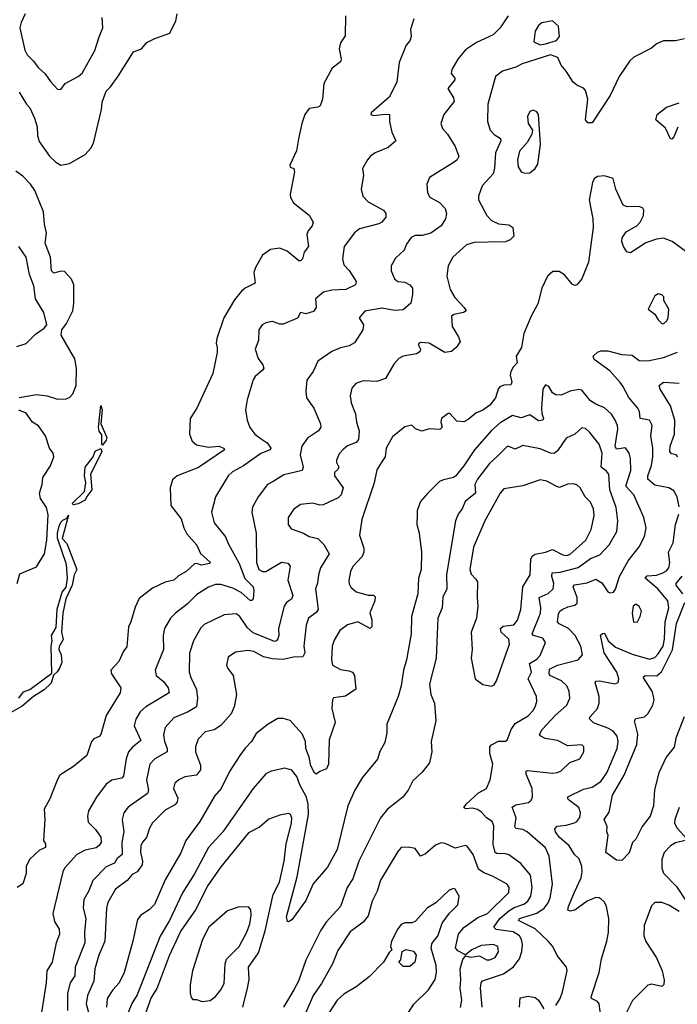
# Model space of a CAD drawing. Extents: x 1468344 to 1613994, y 525695 to 643861.
# Tile 390 of 427: x 1582468 to 1586254, y 611512 to 617182. Entities that reach past the tile are written whole.
import ezdxf

# ---------------------------------------------------------------- set-up
doc = ezdxf.new("R2010")
doc.units = 0

msp = doc.modelspace()

# ---------------------------------------------------------------- linework, layer by layer
at = {"layer": '0CON10XD'}
for points in [[(1582465, 616764.2), (1582505.9, 616695.9), (1582525.3, 616675), (1582553.3, 616615), (1582568.4, 616565), (1582569.6, 616515), (1582580.4, 616480.4), (1582639.2, 616395), (1582675, 616361.9), (1582705, 616344.4), (1582755, 616353.1), (1582845, 616406), (1582877.6, 616442.4), (1582891.7, 616471.7), (1582938.9, 616665), (1582942.4, 616707.6), (1582965, 616771.2), (1582990, 616795), (1583035, 616857.5), (1583123.7, 616996.3), (1583168, 617015), (1583200.2, 617049.8), (1583245, 617074.3), (1583332, 617105), (1583367.5, 617175), (1583373.5, 617215)], [(1582499.5, 617215), (1582475.4, 617165), (1582468.8, 617135), (1582496.9, 617006.9), (1582510.1, 616980.1), (1582545, 616945.6), (1582575, 616904.2), (1582615, 616870), (1582645, 616826), (1582685, 616782.5), (1582705, 616780), (1582730, 616815), (1582805, 616854.3), (1582827, 616873), (1582900, 617005), (1582925, 617083.8), (1582946.5, 617135), (1582941.5, 617195)], [(1584736.4, 617186.4), (1584718, 617125), (1584722, 617085), (1584715, 617060), (1584693.9, 617036.1), (1584652, 616935), (1584638.8, 616821.2), (1584595.5, 616735), (1584491.1, 616645), (1584488.8, 616635), (1584505, 616630.5), (1584575, 616638.1), (1584597.5, 616635), (1584596.2, 616595), (1584611.2, 616535), (1584633.8, 616485), (1584588.8, 616445), (1584515, 616414.4), (1584488, 616395), (1584470, 616375), (1584442.5, 616325), (1584447.5, 616285), (1584434.2, 616205.8), (1584444.3, 616165), (1584475, 616132.2), (1584562.5, 616085), (1584575.6, 616065), (1584575.7, 616044.3), (1584552, 616015), (1584535, 616005.6), (1584425, 615977.9), (1584395, 615954.2), (1584336.7, 615875), (1584326.5, 615805), (1584335, 615769.2), (1584365, 615737.1), (1584405.8, 615675), (1584402, 615655), (1584345, 615628.1), (1584265, 615623.8), (1584216.9, 615613.1), (1584171.5, 615575), (1584174.3, 615525), (1584158.5, 615501.5), (1584115, 615487.5), (1584085, 615496.2), (1584066.9, 615463.1), (1583985, 615428), (1583965, 615428), (1583924.1, 615444.1), (1583884.3, 615435.7), (1583863.8, 615425), (1583844, 615395), (1583843.1, 615335), (1583823.3, 615285), (1583841.1, 615231.1), (1583868.6, 615195), (1583872.5, 615175), (1583866.6, 615163.4), (1583823, 615127), (1583812, 615108), (1583777, 614993), (1583767.6, 614935), (1583777.4, 614875), (1583792.5, 614832.5), (1583822.4, 614795), (1583858.9, 614768.9), (1583892.7, 614745), (1583913.3, 614715), (1583909.2, 614705), (1583856.2, 614683.8), (1583757.1, 614612.9), (1583692.7, 614577.3), (1583668.1, 614555), (1583595.6, 614435), (1583572.9, 614345), (1583586.9, 614285), (1583653.4, 614203.4), (1583667.5, 614165), (1583731, 614051), (1583763.1, 613963.1), (1583811.5, 613915), (1583816.7, 613895), (1583812, 613845), (1583805, 613836.2), (1583795, 613836.9), (1583743.5, 613883.5), (1583695, 613908.9), (1583625, 613929.7), (1583595, 613929.3), (1583555, 613912.9), (1583488.3, 613871.7), (1583431.9, 613815), (1583365, 613763.3), (1583335.7, 613735), (1583301.4, 613675), (1583293.3, 613635), (1583296.2, 613555), (1583247.8, 613435), (1583254.3, 613405), (1583295, 613370.5), (1583322.9, 613335), (1583327.9, 613305), (1583194.4, 613225.6), (1583161.8, 613195), (1583137, 613153), (1583126.9, 613115), (1583165, 613030), (1583117.9, 612992.1), (1583094.6, 612965), (1583081.2, 612925), (1583064.4, 612825), (1583055, 612813.3), (1582997.6, 612802.4), (1582965, 612780), (1582908.9, 612705), (1582863.1, 612625), (1582857.1, 612595), (1582861.2, 612561.2), (1582905, 612518.1), (1582935, 612473.3), (1582936.5, 612445), (1582925, 612425.8), (1582907.7, 612412.3), (1582845, 612400), (1582796, 612374), (1582725, 612295.7), (1582715.6, 612275), (1582659.1, 612035), (1582668.1, 611988.1), (1582695.6, 611945), (1582697.1, 611915), (1582677.8, 611865), (1582655.4, 611755), (1582623.3, 611705), (1582619.5, 611635), (1582593.6, 611463.6)], [(1584344.4, 617205), (1584341.1, 617088.9), (1584315, 617048.8), (1584308.1, 617015), (1584318.9, 616955), (1584315, 616938.8), (1584266.6, 616903.4), (1584219.2, 616815), (1584210.6, 616725), (1584197.1, 616685), (1584185, 616677.8), (1584135, 616669.5), (1584110.4, 616635), (1584091.8, 616585), (1584072.5, 616495), (1584062.4, 616427.6), (1584024, 616344), (1584025, 616332.5), (1584045.6, 616325.6), (1584050, 616305), (1584025.5, 616175), (1584027.9, 616157.9), (1584045, 616128), (1584135, 616056.2), (1584156.7, 616015), (1584152, 615995), (1584128, 615965), (1584120.8, 615945), (1584130, 615875), (1584105, 615842.5), (1584096.2, 615805), (1584085, 615792.5), (1584075, 615792.9), (1584008, 615848), (1583965, 615865.3), (1583911.5, 615858.5), (1583865, 615825.7), (1583825.6, 615755), (1583815.7, 615725.7), (1583824.2, 615665), (1583765, 615636.5), (1583745, 615617.8), (1583705, 615568.9), (1583643.8, 615465), (1583601.9, 615345), (1583598.8, 615318.8), (1583604.4, 615294.4), (1583604.4, 615265), (1583580.5, 615145), (1583487.7, 614945), (1583448.9, 614885), (1583445.8, 614795), (1583460.8, 614755), (1583485, 614734.4), (1583555, 614720.9), (1583615, 614725.5), (1583643.8, 614715), (1583646, 614705), (1583497.4, 614602.6), (1583374, 614555), (1583347.9, 614532.1), (1583333.3, 614486.7), (1583338.6, 614385), (1583397.7, 614307.7), (1583412.9, 614255), (1583430.3, 614220.3), (1583488.2, 614155), (1583507.8, 614107.8), (1583565.8, 614055), (1583560, 614050), (1583515, 614040), (1583485, 614050), (1583475, 614047.5), (1583426.7, 614003.2), (1583381.5, 613978.5), (1583354.3, 613955), (1583305, 613942.8), (1583231.6, 613908.4), (1583155, 613848.1), (1583131.7, 613798.3), (1583107.9, 613715), (1583093.3, 613685), (1583085, 613570), (1583065.8, 613545), (1583038, 613485), (1582992, 613435), (1582996.2, 613415), (1583049.2, 613335), (1583045.6, 613304.4), (1582965.3, 613174.7), (1582934.5, 613065.5), (1582925, 613054.3), (1582895, 613041.2), (1582881.2, 613025), (1582854.2, 612945), (1582778.3, 612881.7), (1582698.7, 612831.3), (1582684.6, 612805.4)], [(1585279.6, 617205), (1585234.7, 617135.3), (1585195, 617095.5), (1585098.7, 617051.3), (1585035, 617007.5), (1584991.4, 616955), (1584955.7, 616895), (1584952.5, 616872.5), (1584973.3, 616845), (1584974, 616835), (1584932.2, 616785), (1584965, 616731.2), (1584968.7, 616711.3), (1584910, 616635), (1584893.6, 616583.6), (1584901.9, 616555), (1584931.9, 616521.9), (1584975, 616452.5), (1584995.5, 616394.5), (1584987.5, 616375), (1584976, 616365), (1584827.3, 616272.7), (1584811.2, 616235), (1584816, 616185), (1584829.7, 616159.7), (1584885, 616129.2), (1584917.3, 616095), (1584924.5, 616065), (1584920.5, 616035), (1584894.4, 615995), (1584835, 615952.7), (1584785, 615940), (1584745, 615939.1), (1584722.2, 615927.8), (1584695, 615888.8), (1584680.8, 615855), (1584631.7, 615808.3), (1584606.7, 615765), (1584606.9, 615735), (1584625, 615690), (1584645, 615674.4), (1584685, 615670.6), (1584715, 615654), (1584730, 615635), (1584728.9, 615598.9), (1584720.9, 615549.1), (1584675, 615511.4), (1584625, 615506.4), (1584555, 615520.5), (1584455.9, 615504.1), (1584422.5, 615465), (1584447.3, 615425), (1584442.9, 615395), (1584395, 615321.5), (1584365, 615302.8), (1584315, 615292.7), (1584265, 615270.5), (1584184, 615215), (1584156.9, 615155), (1584120.9, 615105), (1584114.6, 615044.6), (1584120, 615005), (1584160.6, 614945), (1584199.6, 614855), (1584202.5, 614835), (1584188.1, 614815), (1584125, 614771.5), (1584092.1, 614725), (1584083.2, 614675), (1584100, 614605), (1584094.6, 614585.4), (1583989.4, 614560.6), (1583926.9, 614523.1), (1583895, 614504.3), (1583840.6, 614435), (1583807.5, 614375), (1583804.3, 614345), (1583828.5, 614225), (1583830.8, 614055), (1583843.8, 614015), (1583865, 614003.5), (1583885, 614004.3), (1583975, 614057.5), (1584011.1, 614051.1), (1584024.5, 614035), (1584010.7, 613955), (1584040.4, 613865), (1584031.8, 613845), (1584003.1, 613825), (1583990.9, 613805), (1583957.9, 613675), (1583960.4, 613635), (1583955, 613616), (1583946.1, 613603.9), (1583935, 613600.8), (1583811.2, 613651.2), (1583778.8, 613678.8), (1583735, 613745.6), (1583715, 613760.4), (1583645, 613754.5), (1583585.8, 613725.8), (1583530.7, 613699.3), (1583510.8, 613679.1), (1583469.2, 613605), (1583446.2, 613533.8), (1583443.8, 613425), (1583452.9, 613392.9), (1583486, 613325), (1583490.6, 613275), (1583485.6, 613225), (1583438, 613195), (1583355, 613160.5), (1583305.5, 613105), (1583296.3, 613063.7), (1583301.1, 613025), (1583317.3, 612985), (1583316.9, 612965), (1583245, 612924.5), (1583216.5, 612895), (1583197.9, 612805), (1583209.6, 612745), (1583203.6, 612725), (1583092.2, 612647.8), (1583066.9, 612615), (1583058, 612575), (1583066.6, 612505), (1583055.7, 612445.7), (1583057.7, 612375), (1583028.9, 612351.1), (1583014.3, 612325), (1582965, 612303.8), (1582887.9, 612225), (1582864.7, 612165), (1582837.2, 612115), (1582832.5, 612065), (1582848.6, 612005), (1582840.3, 611925), (1582843.1, 611865), (1582786.2, 611725), (1582784.1, 611675), (1582758.8, 611635), (1582743.5, 611575), (1582742.2, 611475)], [(1585465, 617037.2), (1585495, 617043.3), (1585558, 617062), (1585575.8, 617084.2), (1585570, 617145), (1585535, 617176.2), (1585475, 617164.2), (1585455, 617147.5), (1585435.5, 617115), (1585427.5, 617055), (1585465, 617037.2)], [(1586295, 617071.8), (1586245, 617060.4), (1586175, 617059.6), (1586135, 617042.9), (1586105, 617017.8), (1586005, 616965.6), (1585981.9, 616945), (1585920, 616855), (1585868.1, 616745), (1585765, 616588.8), (1585738.3, 616588.3), (1585726.7, 616605), (1585740, 616725), (1585726, 616775), (1585715, 616788), (1585676.2, 616805), (1585655, 616822.5), (1585614.4, 616885), (1585585, 616920), (1585566.7, 616965), (1585525, 616978.6), (1585361.8, 616928.2), (1585325, 616908), (1585246.9, 616885), (1585207.5, 616855), (1585163.8, 616696.2), (1585160.5, 616595), (1585177.1, 616545), (1585200.6, 616520.6), (1585236.9, 616496.9), (1585238.9, 616485), (1585207.7, 616415), (1585202.4, 616327.6), (1585194.5, 616295), (1585130, 616225), (1585110, 616165), (1585110, 616145), (1585156.9, 616055), (1585185, 616025.7), (1585223.9, 616006.1), (1585285, 616000), (1585307.5, 615985), (1585312.5, 615935), (1585291.2, 615915), (1585265, 615902.2), (1585165, 615900), (1585085, 615899.1), (1585040, 615885), (1584961.4, 615815), (1584934.4, 615765), (1584928.1, 615705), (1584947.4, 615627.4), (1584972.7, 615582.7), (1585027.5, 615525), (1585038, 615505), (1585022.5, 615495), (1584967.5, 615485), (1584954.2, 615475), (1584958.8, 615415), (1584994.3, 615355), (1585003.3, 615326.7), (1584981.2, 615295), (1584955, 615270.8), (1584915, 615264.4), (1584825, 615318.1), (1584775, 615321.9), (1584764.6, 615315.4), (1584763.4, 615306.6), (1584776.2, 615285), (1584771.2, 615268.8), (1584751.9, 615258.1), (1584676.2, 615243.8), (1584650.2, 615229.8), (1584622.6, 615197.4), (1584573.8, 615115), (1584525, 615098.1), (1584445, 615101.9), (1584403.7, 615086.3), (1584380.9, 615059.1), (1584370, 615015), (1584377.1, 614975), (1584401.3, 614911.3), (1584406.5, 614865), (1584422.3, 614815), (1584419.2, 614765), (1584405, 614747.3), (1584355, 614727.3), (1584331.5, 614708.5), (1584307.5, 614682.5), (1584291.4, 614645), (1584291.4, 614631.4), (1584305.8, 614604.2), (1584299.3, 614590.7), (1584280, 614575), (1584280, 614555), (1584330, 614485), (1584318.1, 614445), (1584301.2, 614428.8), (1584215, 614387.8), (1584195, 614385.6), (1584155, 614396.7), (1584085, 614390), (1584045, 614360.8), (1584014.4, 614315), (1584014.3, 614275), (1584030.5, 614250.5), (1584101.2, 614225), (1584135.4, 614205.4), (1584185, 614194.4), (1584219.1, 614159.1), (1584250, 614105), (1584200.4, 614025), (1584187.3, 613985), (1584182.6, 613937.4), (1584170, 613905), (1584186.2, 613785), (1584175, 613768.2), (1584131.5, 613735), (1584118, 613695), (1584104.5, 613575), (1584108.9, 613535), (1584098.2, 613511.8), (1584045, 613511.2), (1583985, 613497.7), (1583921.7, 613501.7), (1583872, 613512), (1583815, 613543.1), (1583780.4, 613549.6), (1583711.2, 613538.8), (1583668.9, 613511.1), (1583657.5, 613465), (1583665.8, 613445), (1583696.9, 613405), (1583715.7, 613295.7), (1583701.9, 613225), (1583685, 613183.8), (1583625, 613117.1), (1583586.9, 613093.1), (1583535, 613080), (1583495, 613039.2), (1583480.5, 612995), (1583479.4, 612965), (1583508, 612888), (1583508.5, 612861.5), (1583485, 612830.5), (1583418.6, 612821.4), (1583384, 612805), (1583361.4, 612785), (1583353.3, 612755), (1583378.6, 612698.6), (1583374.7, 612675.3), (1583360.4, 612659.6), (1583305, 612628.9), (1583232.9, 612557.1), (1583214.3, 612525.7), (1583198.4, 612471.6), (1583174.7, 612445.3), (1583165.4, 612425), (1583163.1, 612386.9), (1583174.8, 612335), (1583172.2, 612315), (1583143.3, 612275), (1583115, 612259.1), (1583086.1, 612223.9), (1583019.1, 612175), (1582975, 612097.5), (1582966.5, 612065), (1582958.7, 611875), (1582923.3, 611795), (1582900.4, 611715), (1582895.3, 611645), (1582857.1, 611562.9), (1582850.8, 611515), (1582864.1, 611465)], [(1585375, 616297.5), (1585405, 616300), (1585435.5, 616324.5), (1585450.9, 616349.1), (1585467.1, 616465), (1585454.2, 616635), (1585445, 616651.2), (1585425, 616661.2), (1585406.1, 616653.9), (1585392.5, 616625), (1585395.7, 616585), (1585420, 616545), (1585417.3, 616522.7), (1585390, 616475), (1585345, 616424.2), (1585334.6, 616375), (1585338.6, 616335), (1585355, 616306), (1585375, 616297.5)], [(1586257.3, 616562.7), (1586235, 616507.5), (1586223.6, 616493.6), (1586215, 616496.7), (1586187.3, 616557.3), (1586131.2, 616605), (1586138.8, 616635), (1586191.5, 616678.5), (1586265, 616702.8)], [(1582464.6, 615005.4), (1582565, 615022.5), (1582626.6, 615016.6), (1582685, 614995.6), (1582735, 614999.2), (1582755, 615006.2), (1582773, 615027), (1582791.9, 615075), (1582794.7, 615175), (1582785, 615229.2), (1582705.9, 615365.9), (1582710.8, 615395), (1582737.1, 615432.9), (1582773.5, 615505), (1582779.8, 615550.2), (1582778.9, 615655), (1582765, 615688.5), (1582725, 615730.9), (1582705, 615733.6), (1582665, 615721.8), (1582651.5, 615735), (1582644.3, 615815), (1582614.6, 615895), (1582622.5, 615955), (1582609.7, 616005), (1582604, 616075), (1582555, 616198.5), (1582529.4, 616235), (1582485, 616280), (1582445, 616308.8)], [(1586325, 615832.5), (1586225.7, 615905), (1586175.5, 615924.5), (1586135, 615918.5), (1586072.5, 615897.5), (1585985, 615838.8), (1585964.4, 615844.4), (1585944.2, 615875), (1585934.2, 615905), (1585936, 615925), (1585960.6, 615959.4), (1586022, 615995), (1586040.8, 616015), (1586059.2, 616055), (1586062, 616085), (1586055, 616096), (1586035, 616105.6), (1585965, 616104.3), (1585943.2, 616113.2), (1585900, 616205), (1585885, 616267.5), (1585835, 616282), (1585795, 616279.4), (1585775.8, 616265), (1585766.7, 616245), (1585746.2, 616145), (1585767.5, 616035), (1585769.2, 615985), (1585744, 615785), (1585705, 615688.8), (1585676.2, 615655), (1585665, 615651.2), (1585649.1, 615659.1), (1585605, 615713.1), (1585575, 615732.2), (1585537.8, 615732.2), (1585507.1, 615705), (1585474.4, 615635), (1585450.8, 615545), (1585412.2, 615475), (1585371.1, 615375), (1585357.8, 615295), (1585325.6, 615245), (1585332.9, 615205), (1585309.4, 615180.6), (1585295.6, 615155), (1585292.7, 615135), (1585301.1, 615095), (1585295, 615080), (1585255, 615077.1), (1585232.9, 615067.1), (1585222.9, 615055), (1585206.7, 615005), (1585175, 614961.2), (1585135, 614933.5), (1585093.8, 614915), (1585050.7, 614879.3), (1585025, 614865.8), (1584985, 614870), (1584945, 614913.3), (1584935, 614913.8), (1584897.5, 614885), (1584893.1, 614865), (1584900, 614835), (1584887.6, 614822.4), (1584825, 614825.6), (1584783.1, 614813.1), (1584745.9, 614825.9), (1584725, 614846.7), (1584685, 614836.7), (1584615, 614780), (1584578.6, 614715), (1584571.9, 614665), (1584553.9, 614636.1), (1584525, 614590), (1584508.2, 614515), (1584437, 614303), (1584423.6, 614213.6), (1584449.1, 614139.1), (1584449.4, 614115), (1584439, 614091), (1584385, 614032), (1584372.7, 614005), (1584363, 613953), (1584365, 613932.5), (1584375, 613913.3), (1584405, 613886.2), (1584475, 613868.1), (1584505, 613868), (1584515, 613857.5), (1584512, 613835), (1584483.5, 613766.5), (1584495.5, 613725), (1584495.5, 613684.5), (1584485, 613676), (1584415, 613713.8), (1584355, 613696.1), (1584311.5, 613665), (1584278, 613608), (1584266.5, 613575), (1584262.2, 613495), (1584268.5, 613465), (1584315, 613439.1), (1584362.7, 613432.7), (1584383.3, 613425), (1584396, 613405), (1584404.1, 613325.9), (1584344.3, 613285.7), (1584275, 613275.8), (1584268, 613265), (1584264.4, 613214.4), (1584284.2, 613135), (1584250.6, 613035), (1584245.7, 612894.3), (1584235, 612867.5), (1584195, 612852.5), (1584175, 612836.7), (1584165, 612843.8), (1584145, 612884), (1584135.4, 612935), (1584115.4, 612985), (1584113.8, 613025), (1584095, 613068.6), (1584025, 613146), (1583985, 613158), (1583955, 613158), (1583898.8, 613125), (1583829.8, 613070.2), (1583802.9, 613025), (1583765, 612987.5), (1583734.4, 612945), (1583675, 612852.9), (1583627.7, 612755), (1583589.2, 612710.7), (1583504, 612565), (1583423.5, 612455), (1583395.9, 612384.1), (1583305, 612229.2), (1583244.1, 612085.9), (1583214, 612056), (1583165.5, 612024.5), (1583145, 612000), (1583118.8, 611875), (1583069.6, 611695), (1583040.4, 611635), (1583003.5, 611595), (1582972.1, 611545), (1582968.2, 611495)], [(1582450.6, 615299.4), (1582505, 615316.2), (1582558.8, 615371.2), (1582607.5, 615405), (1582624.6, 615425), (1582606, 615495), (1582558.8, 615575), (1582548.7, 615648.7), (1582523.3, 615715), (1582504.5, 615815), (1582462.1, 615875)], [(1586175, 615430), (1586195, 615446.7), (1586202.5, 615465), (1586205.8, 615515), (1586177.5, 615565), (1586176.2, 615586.2), (1586165, 615597.5), (1586145, 615603.3), (1586125, 615592.5), (1586087.5, 615515), (1586125.9, 615485.9), (1586145, 615453.3), (1586165, 615432.5), (1586175, 615430)], [(1586265.9, 614375.9), (1586252.8, 614435), (1586235, 614468.9), (1586205, 614485.4), (1586125, 614501.1), (1586084.6, 614535), (1586084.7, 614554.7), (1586105.8, 614615), (1586113.6, 614665), (1586114.2, 614715), (1586102.5, 614785), (1586109.1, 614845), (1586095, 614875.8), (1586040, 614885), (1586037.3, 614925), (1586026.9, 614945), (1585975, 615005.7), (1585941.7, 615071.7), (1585925, 615092.5), (1585865, 615158.9), (1585775, 615224.5), (1585770, 615245), (1585795, 615267.8), (1585815, 615274.4), (1585855, 615275.5), (1585935, 615254), (1585995, 615249.1), (1586035, 615218.8), (1586085, 615216.4), (1586175, 615237.3), (1586255, 615267.8)], [(1585554, 611505), (1585579.4, 611545), (1585594.3, 611584.3), (1585620.6, 611705), (1585615.6, 611725.6), (1585562.4, 611792.4), (1585537.5, 611845), (1585510.8, 611875), (1585435, 611945.7), (1585339.6, 611995), (1585345, 612006.2), (1585445, 612036.6), (1585488.1, 612065), (1585510, 612095), (1585521.9, 612125), (1585536, 612204), (1585516.8, 612365), (1585495, 612412.9), (1585389.4, 612505), (1585365, 612517.3), (1585325, 612523.1), (1585318.9, 612535), (1585325.8, 612585), (1585304, 612646), (1585325, 612660), (1585397.2, 612672.8), (1585413, 612687), (1585421.1, 612705), (1585418.2, 612755), (1585383.7, 612836.3), (1585384.3, 612855), (1585392.7, 612857.3), (1585535, 612843.1), (1585565, 612846.4), (1585585, 612856.9), (1585635, 612904), (1585694, 612925), (1585716.9, 612965), (1585715.7, 612995), (1585705, 613005.8), (1585625, 613000.6), (1585565, 613030), (1585492.8, 613042.8), (1585468.9, 613055), (1585461.8, 613065), (1585476.8, 613095), (1585553.2, 613176.8), (1585617.8, 613235), (1585636.5, 613275), (1585632.5, 613315), (1585617.5, 613345), (1585586.7, 613375), (1585520.9, 613405), (1585515.9, 613415.9), (1585518.8, 613441.2), (1585565, 613464.2), (1585683.8, 613495), (1585708.9, 613525), (1585699.6, 613575), (1585666.1, 613635), (1585627.3, 613675), (1585575, 613701.8), (1585564.2, 613714.2), (1585570.9, 613759.1), (1585578.2, 613775), (1585591.9, 613785), (1585625, 613800.9), (1585665, 613809.2), (1585678.3, 613821.7), (1585678.5, 613855), (1585653.9, 613915), (1585662.3, 613927.7), (1585735, 613939.7), (1585785, 613960), (1585819.4, 613939.4), (1585855, 613887.5), (1585865, 613881.4), (1585886.2, 613885), (1585898.6, 613901.4), (1585922.2, 613975), (1585971.8, 614065), (1586034, 614146), (1586065.6, 614205), (1586074.4, 614255), (1586062.5, 614315), (1586004, 614445), (1585957.2, 614495), (1585985.9, 614585), (1585984.6, 614655), (1585977.9, 614685), (1585955.9, 614715.9), (1585905, 614709.1), (1585896.9, 614725), (1585911.2, 614825), (1585909.7, 614845), (1585895, 614879.4), (1585875, 614910), (1585835, 614946.9), (1585785, 614967.5), (1585755, 614987.8), (1585705, 615049.2), (1585687.7, 615052.3), (1585637.3, 615042.7), (1585585, 615020), (1585555, 615021.2), (1585535, 615033.3), (1585515, 615069.2), (1585495, 615080), (1585480.6, 615055), (1585473.3, 614945), (1585474.3, 614914.3), (1585484.4, 614885), (1585480, 614875), (1585455, 614872.5), (1585405, 614906), (1585355, 614888.2), (1585305, 614902.5), (1585235, 614860), (1585185, 614815.4), (1585086, 614705), (1585025, 614611.8), (1584977, 614553), (1584965, 614544.5), (1584907.6, 614532.4), (1584885, 614521.4), (1584815, 614454), (1584775, 614407.5), (1584756.2, 614355), (1584755.8, 614335), (1584754.3, 614275), (1584768.1, 614225), (1584781.4, 614115), (1584779.4, 614015), (1584764.4, 613965), (1584761.1, 613875), (1584722.9, 613745), (1584721.8, 613645), (1584695.4, 613495), (1584676.8, 613435), (1584664.7, 613345.3), (1584647.1, 613285), (1584582.5, 613125), (1584582.5, 613075), (1584570.5, 613019.5), (1584542.2, 612967.8), (1584527.5, 612922.5), (1584440.6, 612815), (1584398.1, 612745), (1584356.4, 612653.6), (1584296.3, 612403.7), (1584239.1, 612300.9), (1584158.1, 612205), (1584115, 612108.6), (1584035, 611998), (1584015, 611986.2), (1584008.8, 611988.8), (1584003.6, 612015), (1584065.8, 612245), (1584131.6, 612605), (1584128.8, 612665), (1584119.5, 612705), (1584080, 612775), (1584064.1, 612824.1), (1584035, 612859.4), (1583995, 612871.9), (1583915, 612854.5), (1583885, 612838.9), (1583811.2, 612755), (1583638.2, 612505), (1583555.3, 612414.7), (1583475, 612262.2), (1583405, 612153.3), (1583330, 611995), (1583277, 611903), (1583144.1, 611565.9), (1583113.8, 611516.2), (1583091.9, 611465)], [(1586257.9, 614665), (1586248, 614675), (1586221.8, 614681.8), (1586212.2, 614695), (1586212.9, 614725), (1586237.5, 614795), (1586239.7, 614875), (1586215, 614958.1), (1586155.5, 615055), (1586150.8, 615075), (1586175.5, 615094.5), (1586265, 615087.9)], [(1582945, 614732.5), (1582940, 614735), (1582941.1, 614791.1), (1582925, 614813.1), (1582920.8, 614835), (1582935, 614960), (1582942.9, 614935), (1582935.5, 614855), (1582968.7, 614775), (1582965, 614760), (1582945, 614732.5)], [(1582452.3, 613935), (1582468.9, 613991.1), (1582565, 614031.1), (1582610.5, 614105), (1582624.5, 614185), (1582631.1, 614331.1), (1582622.5, 614372.5), (1582587.7, 614425), (1582582.3, 614455), (1582597.7, 614505), (1582600.5, 614545), (1582645, 614612.5), (1582664.4, 614665), (1582660.8, 614685), (1582639.5, 614715), (1582616.4, 614785), (1582575, 614842.1), (1582541.8, 614865), (1582504.5, 614915), (1582463.4, 614933.4)], [(1585130, 611495), (1585121.3, 611605), (1585124.6, 611635), (1585132.6, 611647.4), (1585253.5, 611686.5), (1585311.8, 611728.2), (1585346.6, 611773.4), (1585360, 611815), (1585363.6, 611855), (1585357.5, 611885), (1585345.9, 611905), (1585308.6, 611928.6), (1585212.2, 611942.2), (1585198, 611955), (1585232.6, 612005), (1585285, 612050.7), (1585315, 612069), (1585371.2, 612088.8), (1585393.3, 612105), (1585411.6, 612135), (1585418.4, 612185), (1585408.2, 612255), (1585352.9, 612322.9), (1585285, 612372.1), (1585265, 612378.5), (1585215, 612379.6), (1585205.9, 612385.9), (1585194.7, 612434.7), (1585198.7, 612538.7), (1585188.1, 612565), (1585155.3, 612585.3), (1585127.7, 612617.7), (1585103.9, 612633.9), (1585075, 612641.4), (1585035, 612638.1), (1585025.8, 612645), (1585038.8, 612665), (1585109.9, 612730.1), (1585154.8, 612755.2), (1585176.8, 612805), (1585191.9, 612895), (1585174.5, 612955.5), (1585175.5, 612995), (1585184.4, 613005.6), (1585225, 613026), (1585265, 613027.5), (1585275, 613033.3), (1585298.2, 613095), (1585321.7, 613128.3), (1585395, 613172.9), (1585425, 613203.3), (1585436.8, 613225), (1585444.6, 613255), (1585443.5, 613285), (1585395.4, 613385), (1585414.6, 613425), (1585404, 613475), (1585445, 613499.7), (1585465, 613520), (1585496.2, 613595), (1585479.3, 613619.3), (1585425.8, 613635), (1585418.5, 613645), (1585467, 613765), (1585469, 613795), (1585459.6, 613855), (1585511.7, 613878.2), (1585539.6, 613905), (1585544.2, 613935), (1585532, 613975), (1585534.3, 613995.7), (1585579.5, 614000.5), (1585683.8, 614026.2), (1585755, 614079.5), (1585809.2, 614100.8), (1585863, 614157), (1585905.4, 614235), (1585912.7, 614295), (1585902.6, 614372.6), (1585865.8, 614475), (1585859.7, 614565), (1585845, 614584.7), (1585815.6, 614605.6), (1585821.2, 614685), (1585805, 614737.5), (1585750.5, 614805), (1585725, 614827.5), (1585705, 614831.5), (1585665, 614795.6), (1585615, 614771.9), (1585565, 614699.4), (1585545, 614683.5), (1585525, 614685.5), (1585465, 614709.6), (1585365, 614730.5), (1585321.5, 614708.5), (1585285, 614724.5), (1585275, 614723.5), (1585220.3, 614669.7), (1585173.4, 614626.6), (1585103.2, 614535), (1585088.9, 614505), (1585092.1, 614455), (1585033.4, 614406.6), (1585014.7, 614365.3), (1584992.1, 614335), (1584976.8, 614295), (1584925, 613987.5), (1584926.7, 613905), (1584903.8, 613856.2), (1584900, 613795), (1584874.7, 613735), (1584866.7, 613505), (1584827.1, 613355), (1584835.8, 613295), (1584855.7, 613245), (1584863.3, 613145), (1584837.8, 613025), (1584841.1, 612965), (1584826.9, 612903.1), (1584785, 612849.2), (1584731.5, 612798.5), (1584704.4, 612745), (1584674.3, 612705), (1584585, 612634.4), (1584545.4, 612585), (1584421.2, 612335), (1584386.9, 612235), (1584352.8, 612185), (1584314.8, 612075.2), (1584232.9, 611985), (1584201.5, 611938.5), (1584114.6, 611765), (1584072.5, 611645), (1584045.7, 611594.3), (1583986.4, 611495)], [(1582778.3, 614388.3), (1582770, 614395), (1582841.1, 614465), (1582847.8, 614515), (1582840.3, 614555), (1582844.7, 614605), (1582890.8, 614665), (1582902.1, 614697.9), (1582935, 614712.5), (1582940.8, 614695), (1582936.9, 614685), (1582875.4, 614565), (1582882.1, 614475), (1582853.4, 614436.6), (1582845, 614414.4), (1582805, 614393.8), (1582778.3, 614388.3)], [(1585185, 613343.3), (1585199.5, 613350.5), (1585214, 613375), (1585287.9, 613585), (1585283.6, 613615), (1585241.1, 613655), (1585235.7, 613675), (1585251.5, 613688.5), (1585313.9, 613696.1), (1585335, 613724), (1585352.5, 613785), (1585365.8, 613915), (1585407.5, 613985), (1585411.6, 614075), (1585417.9, 614092.1), (1585435, 614104.7), (1585495, 614114.7), (1585535, 614131.2), (1585595, 614100.4), (1585615, 614096.9), (1585635, 614101.8), (1585727.3, 614185), (1585758.8, 614245), (1585776.2, 614325), (1585772.7, 614365), (1585755, 614402.5), (1585724.2, 614434.2), (1585695, 614486), (1585675, 614502.5), (1585655, 614509.2), (1585625, 614506.9), (1585575, 614488.5), (1585552.5, 614497.5), (1585504, 614525), (1585465, 614532.9), (1585365, 614496.7), (1585255, 614480.8), (1585235, 614456), (1585146.5, 614295), (1585080, 614145), (1585060.4, 614015), (1585067.9, 613987.9), (1585095, 613960.8), (1585103.7, 613943.7), (1585101.1, 613855), (1585106.5, 613805), (1585098.1, 613735), (1585066.9, 613655), (1585072.7, 613555), (1585066.5, 613505), (1585091.2, 613385), (1585135, 613354), (1585185, 613343.3)], [(1582463.5, 613275), (1582488.5, 613311.5), (1582525.6, 613325), (1582652.1, 613417.9), (1582648.9, 613575), (1582655.3, 613605.3), (1582651.1, 613635), (1582677.6, 613682.4), (1582683.1, 613786.9), (1582711.8, 613885), (1582735.4, 613914.6), (1582742.7, 613965), (1582736.8, 614045), (1582685, 614196.2), (1582684.9, 614225), (1582695, 614265.6), (1582705, 614288.5), (1582715, 614299.6), (1582739.5, 614310.5), (1582748.8, 614328.8), (1582712.7, 614195), (1582738.2, 614165), (1582795.7, 614015), (1582781, 613985), (1582768.9, 613925), (1582733.7, 613846.3), (1582716.6, 613765), (1582707.5, 613655), (1582717.9, 613612.1), (1582695, 613572), (1582692.4, 613555), (1582705.6, 613525), (1582710.3, 613480.3), (1582698, 613452), (1582683.5, 613426.5), (1582663, 613407), (1582648.9, 613361.1), (1582607.8, 613322.3), (1582547.8, 613285), (1582480.9, 613229.1), (1582415, 613190.8)], [(1586181.2, 613615), (1586184.4, 613715), (1586205.7, 613795), (1586199.7, 613835), (1586142.2, 613905), (1586069.1, 613965), (1586080.8, 613979.1), (1586135, 613983.4), (1586168.1, 613995), (1586192.4, 614007.6), (1586205.7, 614024.3), (1586211.6, 614055), (1586204.2, 614115), (1586231, 614169), (1586243.4, 614275), (1586263, 614335)], [(1586287.1, 613875), (1586247.7, 613925), (1586248.8, 613935), (1586282.5, 613977.5)], [(1586293.1, 613166.9), (1586245.3, 613045), (1586236.8, 612993.2), (1586190.3, 612935), (1586148.7, 612845), (1586123.1, 612746.9), (1586117.4, 612655), (1586098.5, 612595), (1586051.4, 612535), (1586015, 612462.5), (1585996.4, 612443.6), (1585976.6, 612383.4), (1585935, 612340), (1585905, 612342.5), (1585843.3, 612385), (1585856, 612485), (1585848.8, 612505), (1585850, 612535), (1585833.8, 612575), (1585862.4, 612617.6), (1585882.1, 612715), (1585949.1, 612830.9), (1586021.3, 613008.7), (1586027.3, 613067.3), (1586007.5, 613145), (1586015, 613157.1), (1586065, 613167.5), (1586085, 613184.5), (1586112.7, 613235), (1586121.3, 613265), (1586111.1, 613311.1), (1586057.5, 613395), (1586070, 613405), (1586136.1, 613403.9), (1586163.3, 613426.7), (1586227.5, 613552.6), (1586250.5, 613705), (1586296.9, 613825)], [(1586002.5, 613712.5), (1586025, 613713.8), (1586041.2, 613745), (1586048, 613775), (1586035, 613803.3), (1586015, 613816.2), (1586001.2, 613805), (1585994.3, 613765), (1586002.5, 613712.5)], [(1585826.9, 611345), (1585803.8, 611513.8), (1585795, 611526.9), (1585761.2, 611545), (1585757.5, 611555), (1585805, 611694.2), (1585817.5, 611772.5), (1585848.8, 611875), (1585857.6, 611925), (1585859.7, 612005), (1585847.5, 612075), (1585835, 612098.9), (1585816.8, 612116.8), (1585804.7, 612124.7), (1585785, 612126.1), (1585735, 612105.9), (1585665, 612053.5), (1585638.3, 612048.3), (1585624.4, 612054.4), (1585627.3, 612075), (1585661.7, 612158.3), (1585700.7, 612239.3), (1585707.5, 612275), (1585704.6, 612305), (1585689.6, 612349.6), (1585661.5, 612375), (1585631.1, 612425), (1585574.7, 612475), (1585553.1, 612505), (1585548.3, 612521.7), (1585563.3, 612536.7), (1585615, 612542.7), (1585662.5, 612557.5), (1585676.7, 612565), (1585693.3, 612586.7), (1585697.7, 612615), (1585688.2, 612645), (1585634.5, 612685), (1585624.5, 612695), (1585623.9, 612706.1), (1585715, 612751.3), (1585765, 612761.1), (1585815, 612794.6), (1585849.4, 612845), (1585907.5, 612985), (1585913.3, 613025), (1585908.5, 613055), (1585884.7, 613084.7), (1585855, 613102.5), (1585772, 613132), (1585749.6, 613155), (1585750.9, 613165), (1585794.7, 613215), (1585805.3, 613245), (1585805.3, 613285), (1585780.6, 613365), (1585787.6, 613372.4), (1585806.2, 613373.8), (1585895, 613356.9), (1585913.8, 613365), (1585918.1, 613385), (1585905.3, 613425), (1585832.4, 613535), (1585813.1, 613636.9), (1585823.1, 613646.9), (1585835, 613648), (1585856.9, 613605), (1585898.5, 613568.5), (1585995, 613528.6), (1586095, 613500), (1586125, 613509.7), (1586145, 613529.3), (1586172.9, 613575), (1586181.2, 613615)], [(1582684.6, 612805.4), (1582641.9, 612695), (1582608.1, 612635), (1582612.9, 612575), (1582603.8, 612455), (1582616, 612435), (1582616, 612415), (1582580.7, 612399.3), (1582524.5, 612345.5), (1582505.6, 612305), (1582504.3, 612265), (1582485.8, 612205), (1582452, 612185)], [(1586265.8, 612645), (1586240, 612575), (1586238.9, 612555), (1586253.6, 612525), (1586309.2, 612465)], [(1583752.3, 611495), (1583780.3, 611605), (1583789.1, 611655), (1583784.5, 611725), (1583842.5, 611807.5), (1583881.2, 611935), (1583927, 612143), (1583963.4, 612215), (1583991.1, 612335), (1584002.5, 612435), (1584033.2, 612555), (1584034.6, 612584.6), (1584026.9, 612605), (1584015, 612610.6), (1583965, 612601.2), (1583902.3, 612577.7), (1583848.8, 612531.2), (1583785, 612499.5), (1583625, 612302.3), (1583550.3, 612195), (1583480.6, 612055), (1583396.3, 611935), (1583328.7, 611791.4), (1583282.8, 611667.2), (1583256.9, 611603.1), (1583225, 611550), (1583190, 611455)], [(1586298.8, 612455), (1586245, 612442.3), (1586215.2, 612424.8), (1586178.5, 612385), (1586164.6, 612345.4), (1586165.4, 612295), (1586175, 612267.5), (1586250.2, 612190.2), (1586304.6, 612104.6)], [(1585006.4, 611493.6), (1585012.8, 611535), (1585004.2, 611604.2), (1585008.4, 611655), (1585004, 611715), (1585020, 611770), (1585035, 611790), (1585065, 611783.1), (1585115, 611790.5), (1585155, 611768.5), (1585175, 611767.9), (1585205, 611780.5), (1585225, 611814), (1585221.9, 611845), (1585196.6, 611856.6), (1585125, 611850.4), (1585072, 611825), (1585035, 611796.2), (1584990.4, 611820.4), (1584977.1, 611837.1), (1584994.7, 611915), (1585025, 611954.6), (1585105, 612010.6), (1585162.2, 612035), (1585284.5, 612155), (1585286.4, 612185), (1585275, 612204.2), (1585190.3, 612250.2), (1585139.5, 612269.5), (1585110, 612290), (1585078.8, 612375), (1585045, 612423.1), (1585035, 612425.7), (1584975, 612410), (1584917.6, 612437.6), (1584895, 612442.1), (1584862.8, 612427.2), (1584805, 612378.1), (1584775, 612364), (1584745, 612408), (1584705, 612417.1), (1584665, 612414.2), (1584645, 612391.2), (1584545, 612226.2), (1584527, 612163), (1584498.1, 612105), (1584475, 612020.8), (1584445, 611985.5), (1584370.9, 611929.1), (1584299.5, 611820.5), (1584267.9, 611745), (1584205, 611630.6), (1584157, 611563), (1584115.7, 611464.3)], [(1584655, 611384), (1584737.8, 611512.2), (1584821.4, 611595), (1584860, 611655), (1584867.8, 611695), (1584865.6, 611734.4), (1584837.3, 611835), (1584840.6, 611859.4), (1584855, 611878.1), (1584875, 611903.8), (1584901.2, 611978.8), (1584943.4, 612036.6), (1584991.1, 612085), (1584998.6, 612135), (1584974.3, 612174.3), (1584965, 612177.5), (1584941.1, 612168.9), (1584864.3, 612095.7), (1584815, 612067.1), (1584745, 611987.5), (1584725, 611980), (1584685, 611980), (1584665, 611972), (1584645, 611946.2), (1584608.8, 611875), (1584602.5, 611845), (1584610, 611825), (1584595, 611810), (1584563.3, 611755), (1584480.3, 611669.7), (1584405, 611612.5), (1584335, 611570), (1584296, 611535), (1584225, 611425.7)], [(1583518.3, 611528.3), (1583565, 611534), (1583595, 611556.2), (1583625, 611594), (1583645, 611631.2), (1583650.9, 611745), (1583659.1, 611770.9), (1583732, 611845), (1583775, 611927.1), (1583792.1, 611975), (1583801.3, 612025), (1583799.1, 612055), (1583785, 612072.9), (1583725, 612070), (1583665, 612050), (1583555.8, 611955), (1583520, 611885), (1583462.9, 611705), (1583450, 611625), (1583448.8, 611575), (1583455, 611550), (1583465, 611540), (1583485, 611540), (1583518.3, 611528.3)], [(1586265, 612045.3), (1586205, 612083.1), (1586165, 612098.1), (1586125, 612097.1), (1586105, 612078.6), (1586064.3, 611965), (1586062.6, 611905), (1586074.1, 611874.1), (1586135, 611779.2), (1586168.2, 611705), (1586178.7, 611651.3), (1586177.5, 611625), (1586165, 611613.8), (1586105, 611627.1), (1586085, 611621.4), (1585995.9, 611534.1), (1585952.5, 611445)], [(1584715, 611730), (1584675, 611730), (1584650, 611755), (1584661.7, 611768.3), (1584670, 611815), (1584693.6, 611826.4), (1584735, 611816.7), (1584750, 611795), (1584743.3, 611755), (1584715, 611730)], [(1585345.8, 611495), (1585350.3, 611549.7), (1585395, 611558.6), (1585435, 611550), (1585454.2, 611535), (1585485, 611486.2)]]:
    msp.add_lwpolyline(points, dxfattribs=at)

doc.saveas('drawing.dxf')
